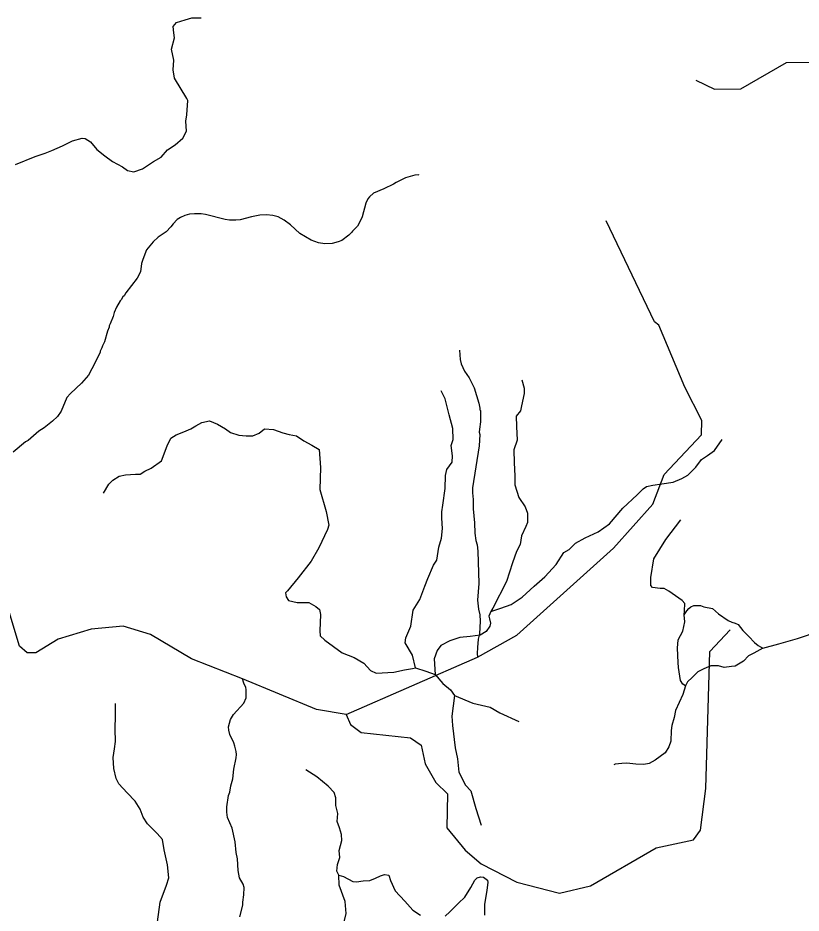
# Model space of a CAD drawing. Extents: x 1248089 to 1457196, y 820910 to 988753.
# Drawn here: x 1335904 to 1341854, y 860169 to 866968 of the extents above; entities that cross this region are included whole.
import ezdxf

# ---------------------------------------------------------------- set-up
doc = ezdxf.new("R2010")
doc.units = 0
doc.layers.add('Exist Hydrographic Misc Water Feature', color=7, linetype='Continuous')
doc.layers.add('Exist Road Non-System Type 51', color=7, linetype='Continuous')

msp = doc.modelspace()

# ---------------------------------------------------------------- linework, layer by layer
at = {"layer": 'Exist Hydrographic Misc Water Feature'}
for points in [[(1341056, 866495.5), (1341197, 866427), (1341397, 866429.4), (1341743, 866629.4), (1342060, 866632.8)], [(1338952.1, 865773.9), (1338944.1, 865776.1), (1338920, 865772.6), (1338849.5, 865752.3), (1338778.7, 865718), (1338758.4, 865704.6), (1338683.3, 865671), (1338606.9, 865636.2), (1338576.2, 865608.9), (1338563.8, 865593.2), (1338547.1, 865561.5), (1338520.7, 865458.2), (1338510.2, 865434.5), (1338483.1, 865387.2), (1338446.3, 865348), (1338442.1, 865340.1), (1338417.5, 865316.7), (1338364.7, 865278), (1338338.3, 865266.6), (1338292.1, 865253.7), (1338236, 865251), (1338188.2, 865260.1), (1338132.6, 865279.5), (1338045.7, 865329.5), (1337975.2, 865395.3), (1337928, 865432.4), (1337880.6, 865457.5), (1337840.8, 865468.5), (1337792.9, 865471.5), (1337742.8, 865468.8), (1337678.6, 865458.3), (1337592, 865434.3), (1337559.9, 865431.1), (1337511.9, 865432.3), (1337480, 865437), (1337328.9, 865474.6), (1337296.9, 865479.3), (1337247, 865480.6), (1337208.9, 865477.5), (1337172.6, 865468.4), (1337140.3, 865453.1), (1337113.9, 865435.7), (1337083.2, 865404.5), (1337066.6, 865380.8), (1337029.8, 865343.7), (1336970.9, 865303.2), (1336932.1, 865268), (1336882.6, 865205.3), (1336852.9, 865133.9), (1336844.2, 865102.1), (1336834.8, 865038.4), (1336809.8, 864991), (1336723.3, 864881.1), (1336710.7, 864857.4), (1336702.5, 864849.6), (1336689.9, 864825.9), (1336681.8, 864818), (1336652.7, 864770.8), (1336635.8, 864731.2), (1336627.1, 864699.4), (1336605.9, 864643.9), (1336597.5, 864628.2), (1336597.2, 864620.2), (1336584.5, 864588.4), (1336562.8, 864508.9), (1336546.1, 864477.3), (1336541.7, 864461.4), (1336529.2, 864437.8), (1336529, 864429.8), (1336491.1, 864350.7), (1336441, 864255.9), (1336387.6, 864193.1), (1336303.8, 864115.1), (1336277.1, 864083.8), (1336232.8, 863980.9), (1336205.8, 863941.5), (1336166.9, 863904.4), (1336103.9, 863855.9), (1336063.2, 863829), (1335981.6, 863758.8), (1335963.3, 863747.3), (1335867.6, 863669.6)], [(1338399, 861677.1), (1339396.8, 862113.7), (1339696.1, 862281.3), (1340428, 862939.6), (1340727.1, 863275), (1340815.1, 863499.7), (1341097, 863802.7), (1341099.1, 863911), (1340972, 864163), (1340773, 864633.2), (1340741, 864660.1), (1340374, 865425.8)], [(1339260, 864444.7), (1339264.4, 864372.7), (1339271.6, 864340.5), (1339298.4, 864283.9), (1339333.3, 864235.1), (1339369.6, 864158.2), (1339406.9, 864041.3), (1339414, 864005.1), (1339413.7, 863991.2), (1339417.6, 863985.1), (1339419.7, 863901), (1339410.5, 863845.3), (1339409.9, 863821.3), (1339413.5, 863805.2), (1339409.5, 863717.3), (1339358.3, 863398.6), (1339357.5, 863360.6), (1339362.4, 863310.5), (1339362.7, 863238.5), (1339374.4, 863134.2), (1339376.5, 863054.2), (1339383.3, 863000), (1339394.6, 862965.7), (1339399.5, 862917.6), (1339405.9, 862673.5), (1339397, 862545.7), (1339403.5, 862477.6), (1339412.5, 862433.4), (1339417.4, 862385.3), (1339411.2, 862289.4), (1339402.3, 862249.6), (1339394.9, 862185.9), (1339393.9, 862139.8), (1339396.8, 862113.7)], [(1338399, 861677.1), (1338174, 861714.5), (1337610.4, 861947.8), (1337224, 862101.2), (1336911, 862284.7), (1336704, 862348), (1336462, 862326.6), (1336210, 862249.6), (1336040.9, 862144.7), (1335974, 862146), (1335917, 862196.4), (1335792, 862609.2), (1335543, 863014.8), (1335502, 863041.9), (1335386, 863027.7)], [(1338399, 861677.1), (1338430, 861601), (1338512, 861540.3), (1338887.1, 861499.9), (1338969.1, 861445.7), (1338999, 861303.9), (1339079.1, 861161.2), (1339169.1, 861074), (1339163.1, 860818.1), (1339301.1, 860647.9), (1339424.1, 860543.6), (1339696.1, 860403.6), (1340020.1, 860321.5), (1340255.1, 860375.9), (1340753.1, 860664.7), (1341038.1, 860724.6), (1341089.1, 860799.1), (1341130.1, 861116.7), (1341161.1, 862156.8), (1341315.1, 862321)], [(1337590.1, 860141.1), (1337612.1, 860228.6), (1337612.6, 860252.5), (1337621.9, 860308.3), (1337623.1, 860364.2), (1337615.6, 860388.4), (1337588.8, 860437.1), (1337578, 860493.3), (1337572.1, 860581.4), (1337563.1, 860629.6), (1337554.9, 860709.8), (1337531.4, 860814.4), (1337497.1, 860895.2), (1337492.1, 860935.3), (1337492.9, 860975.3), (1337504.9, 861063), (1337513.5, 861086.8), (1337522.5, 861134.6), (1337537.8, 861190.1), (1337545.5, 861262), (1337563.5, 861349.6), (1337564, 861373.6), (1337562.5, 861397.6), (1337553.4, 861437.7), (1337546, 861461.9), (1337515.5, 861526.6), (1337506.1, 861558.8), (1337504.8, 861584.9), (1337520, 861640.5), (1337542.8, 861678), (1337620.9, 861764.1), (1337639.7, 861803.7), (1337639.2, 861867.6), (1337635.5, 861883.7), (1337620.3, 861916.1), (1337610.4, 861947.8)]]:
    msp.add_lwpolyline(points, dxfattribs=at)
at = {"layer": 'Exist Road Non-System Type 51'}
for points in [[(1335887.2, 865855), (1336036.4, 865916.5), (1336110.3, 865941.2), (1336162.6, 865959.7), (1336242.6, 865996.6), (1336319.6, 866033.6), (1336393.4, 866055.1), (1336415, 866052.1), (1336455, 866027.4), (1336504.2, 865968.9), (1336565.8, 865919.6), (1336624.2, 865876.5), (1336698.1, 865836.5), (1336738.1, 865808.8), (1336784.3, 865799.5), (1336852, 865821.1), (1336935.1, 865876.5), (1336993.5, 865910.4), (1337039.7, 865965.8), (1337098.2, 866002.8), (1337156.6, 866055.1), (1337184.3, 866107.5), (1337181.3, 866184.5), (1337187.4, 866230.7), (1337196.6, 866341.5), (1337187.4, 866356.9), (1337095.1, 866510.9), (1337082.8, 866572.5), (1337088.9, 866646.4), (1337070.5, 866729.6), (1337094.1, 866817), (1337088, 866853.9), (1337084.9, 866903.2), (1337109.5, 866934), (1337174.1, 866952.5), (1337226.5, 866967.9), (1337297.2, 866967.9)], [(1339732.3, 864219.7), (1339750.8, 864155), (1339750.8, 864115), (1339729.2, 864022.6), (1339723.1, 863982.6), (1339689.2, 863942.5), (1339692.3, 863865.5), (1339698.5, 863760.8), (1339670.8, 863686.9), (1339673.8, 863588.4), (1339680, 863489.8), (1339680, 863422), (1339710.8, 863326.6), (1339756.9, 863255.7), (1339775.3, 863207.7), (1339775.3, 863136.9), (1339763, 863106.1), (1339729.2, 863035.3), (1339719.9, 862967.5), (1339692.2, 862915.2), (1339661.5, 862828.9), (1339615.3, 862687.3), (1339513.7, 862485.4), (1339498.3, 862460.7)], [(1338924.5, 862032.5), (1338901.6, 862129.3), (1338846.2, 862221.7), (1338852.4, 862258.7), (1338889.3, 862348), (1338907.8, 862471.2), (1338957, 862551.2), (1338997, 862652.9), (1339018.6, 862711.4), (1339061.5, 862810.9), (1339086.1, 862850.9), (1339101.5, 862949.4), (1339123, 863017.2), (1339129.2, 863091.1), (1339126.1, 863168.1), (1339126.1, 863217.4), (1339132.3, 863266.6), (1339150.7, 863392.9), (1339153.8, 863491.5), (1339163, 863537.7), (1339203, 863593.1), (1339206.1, 863642.4), (1339196.9, 863719.4), (1339212.3, 863765.6), (1339209.2, 863848.7), (1339181.5, 863953.4), (1339150.7, 864074.9), (1339119.9, 864136.5)], [(1336555.8, 863358.6), (1336595.8, 863426.3), (1336626.5, 863457.1), (1336672.7, 863487.9), (1336721.9, 863497.2), (1336798.9, 863503.3), (1336832.7, 863503.3), (1336869.7, 863524.9), (1336915.8, 863549.5), (1336995.8, 863604.9), (1337038.9, 863718.9), (1337066.6, 863777.4), (1337106.6, 863802), (1337165.1, 863823.6), (1337217.4, 863848.2), (1337257.4, 863869.8), (1337300.5, 863894.4), (1337359, 863906.8), (1337420.5, 863882.1), (1337482.1, 863848.2), (1337519, 863820.5), (1337583.6, 863799), (1337639, 863792.8), (1337688.3, 863792.8), (1337737.5, 863814.4), (1337777.5, 863848.2), (1337845.2, 863842.1), (1337916, 863817.4), (1337965.2, 863805.1), (1338020.6, 863792.8), (1338076, 863755.9), (1338137.6, 863722), (1338193, 863691.2), (1338202.2, 863552.6), (1338199.1, 863386.3), (1338245.3, 863220), (1338266.8, 863115.3), (1338257.6, 863081.4), (1338189.9, 862942.8), (1338131.4, 862841.2), (1338032.9, 862714.9), (1337952, 862617.7), (1337936.6, 862602.3), (1337942.8, 862571.5), (1337961.2, 862543.8), (1338025.9, 862528.4), (1338115.1, 862528.4), (1338167.4, 862497.6), (1338195.1, 862476), (1338204.4, 862436), (1338198.2, 862312.8), (1338201.3, 862275.8), (1338235.1, 862242), (1338367.5, 862146.5), (1338459.8, 862109.5), (1338533.7, 862066.4), (1338582.9, 862011), (1338626, 861992.5), (1338761.4, 861998.7), (1338841.4, 862017.1), (1338902.9, 862026.4), (1338924.5, 862032.5)], [(1339498.3, 862460.7), (1339572.1, 862485.4), (1339652.2, 862513.1), (1339735.3, 862568.5), (1339827.6, 862651.7), (1339907.6, 862722.5), (1339993.8, 862818), (1340052.2, 862907.3), (1340092.2, 862931.9), (1340141.5, 862978.1), (1340214.7, 863019.9), (1340313.2, 863066.1), (1340399.4, 863124.6), (1340500.9, 863244.7), (1340608.6, 863346.4), (1340654.8, 863392.6), (1340679.4, 863408), (1340728.7, 863420.3), (1340796.4, 863429.5), (1340882.5, 863441.8), (1340947.2, 863469.6), (1340993.3, 863494.2), (1341054.9, 863555.8), (1341098, 863614.3), (1341144.1, 863645.1), (1341196.4, 863682.1), (1341254.9, 863765.2)], [(1340975.5, 861894.7), (1340954.8, 861907.1), (1340938.3, 861936.1), (1340923.8, 862035.4), (1340919.7, 862072.6), (1340915.5, 862180.2), (1340919.7, 862244.3), (1340954.8, 862310.5), (1340971.3, 862380.9), (1340967.2, 862434.7), (1340969.3, 862465.7), (1340971.3, 862519.5), (1340950.7, 862544.3), (1340849.4, 862614.7), (1340815.1, 862634.4), (1340784.1, 862634.4), (1340726.2, 862642.6), (1340713.8, 862657.1), (1340713.8, 862717.1), (1340736.5, 862859.9), (1340827.5, 863006.8), (1340941.2, 863155.7)], [(1340967.2, 862434.7), (1340986.2, 862465.5), (1341000.7, 862482), (1341017.2, 862494.4), (1341040, 862504.8), (1341089.6, 862504.8), (1341116.5, 862496.5), (1341182.6, 862482), (1341228.1, 862442.7), (1341300.5, 862391), (1341327.3, 862378.6), (1341354.2, 862370.3), (1341377, 862362), (1341412.1, 862314.5), (1341457.6, 862268.9), (1341501, 862223.4), (1341527.9, 862202.7), (1341563.9, 862182.3)], [(1339498.3, 862460.7), (1339483.1, 862424.5), (1339486.2, 862402.9), (1339495.4, 862372.1), (1339489.2, 862347.5), (1339461.5, 862307.5), (1339415.4, 862279.7), (1339341.5, 862270.5), (1339261.5, 862261.3), (1339184.6, 862236.6), (1339116.9, 862202.7), (1339089.2, 862162.7), (1339067.6, 862101.1), (1339073.9, 861981.5)], [(1341563.9, 862182.3), (1341685.9, 862213.3), (1341826.5, 862254.7), (1341911.3, 862283.7), (1341934, 862291.9), (1341985.7, 862291.9), (1342020.8, 862277.5), (1342051.8, 862267.1), (1342109.7, 862256.8), (1342167.6, 862232)], [(1341563.9, 862182.3), (1341496.5, 862143), (1341455.1, 862122.3), (1341415.8, 862083), (1341353.8, 862043.7), (1341324.9, 862041.6), (1341271.1, 862035.4), (1341227.7, 862047.8), (1341169.8, 862047.8), (1341116.1, 862025), (1341070.6, 862002.3), (1341027.2, 861958.8), (1340992, 861925.7), (1340975.5, 861894.7)], [(1338924.5, 862032.5), (1339003.2, 862006.1), (1339073.9, 861981.5), (1339132.4, 861913.7), (1339190.9, 861864.5), (1339221.7, 861821.3)], [(1340975.5, 861894.7), (1340955.3, 861828.8), (1340901.5, 861708.8), (1340889.1, 861655), (1340872.6, 861595), (1340866.4, 861555.7), (1340864.3, 861475), (1340849.9, 861431.6), (1340820.9, 861386.1), (1340744.6, 861331.3), (1340701.2, 861306.4), (1340659.9, 861298.2), (1340597.9, 861300.2), (1340552.4, 861306.4), (1340529.6, 861308.5), (1340492.4, 861306.4), (1340442.8, 861300.2), (1340432.5, 861296.1)], [(1339221.7, 861821.3), (1339200, 861663.8), (1339206.1, 861593), (1339227.6, 861423.6), (1339243, 861340.4), (1339255.3, 861240.5), (1339304.5, 861142), (1339344.5, 861098.9), (1339384.5, 860963.3), (1339424.5, 860837.1)], [(1339221.7, 861821.3), (1339359.9, 861764.1), (1339492.2, 861733.3), (1339566.1, 861690.2), (1339710.7, 861625.5)], [(1336964.4, 860102.5), (1336986.1, 860251.7), (1337032.2, 860382), (1337050.8, 860437.2), (1337039.9, 860534.8), (1337015.5, 860648.8), (1337001.9, 860727.5), (1336961.3, 860773.6), (1336888.1, 860846.9), (1336855.5, 860898.5), (1336833.8, 860958.2), (1336795.9, 861020.6), (1336733.5, 861083), (1336671.1, 861150.8), (1336652.1, 861191.5), (1336633.2, 861267.5), (1336627.7, 861351.6), (1336638.6, 861416.8), (1336646.7, 861473.8), (1336644, 861566), (1336647.1, 861670.3), (1336647.1, 861759.9)], [(1338342, 860456.4), (1338326.6, 860487.2), (1338332.8, 860539.5), (1338351.3, 860591.9), (1338345.1, 860644.2), (1338366.6, 860721.2), (1338363.6, 860767.4), (1338348.2, 860816.7), (1338329.7, 860866), (1338335.9, 860924.5), (1338320.5, 860986.1), (1338320.5, 861044.6), (1338308.2, 861084.6), (1338262, 861133.9), (1338175.8, 861204.7), (1338092.7, 861257.1)], [(1338342, 860456.4), (1338378.7, 860447.2), (1338449.5, 860410.3), (1338477.2, 860407.2), (1338526.4, 860413.3), (1338578.7, 860416.4), (1338621.8, 860434.9), (1338658.7, 860453.4), (1338689.5, 860462.6), (1338723.4, 860456.5), (1338735.7, 860416.4), (1338769.5, 860339.4), (1338843.4, 860259.4), (1338904.9, 860191.6), (1338963.4, 860154.6)], [(1338482.7, 859075.3), (1338458.1, 859229.3), (1338396.5, 859549.6), (1338378, 859654.3), (1338381.1, 859706.7), (1338408.8, 859734.4), (1338424.2, 859777.5), (1338418, 859836), (1338368.8, 860002.3), (1338369.7, 860052.9), (1338397.4, 860166.9), (1338391.3, 860256.2), (1338345.1, 860382.5), (1338342, 860456.4)], [(1339151.1, 860145.4), (1339185, 860179.3), (1339252.7, 860244), (1339298.9, 860290.2), (1339345, 860364.1), (1339375.8, 860419.5), (1339394.3, 860438), (1339418.9, 860444.1), (1339440.4, 860441.1), (1339471.2, 860419.5), (1339474.3, 860401), (1339468.1, 860342.5), (1339449.7, 860234.7), (1339449.7, 860154.6)]]:
    msp.add_lwpolyline(points, dxfattribs=at)

doc.saveas('drawing.dxf')
